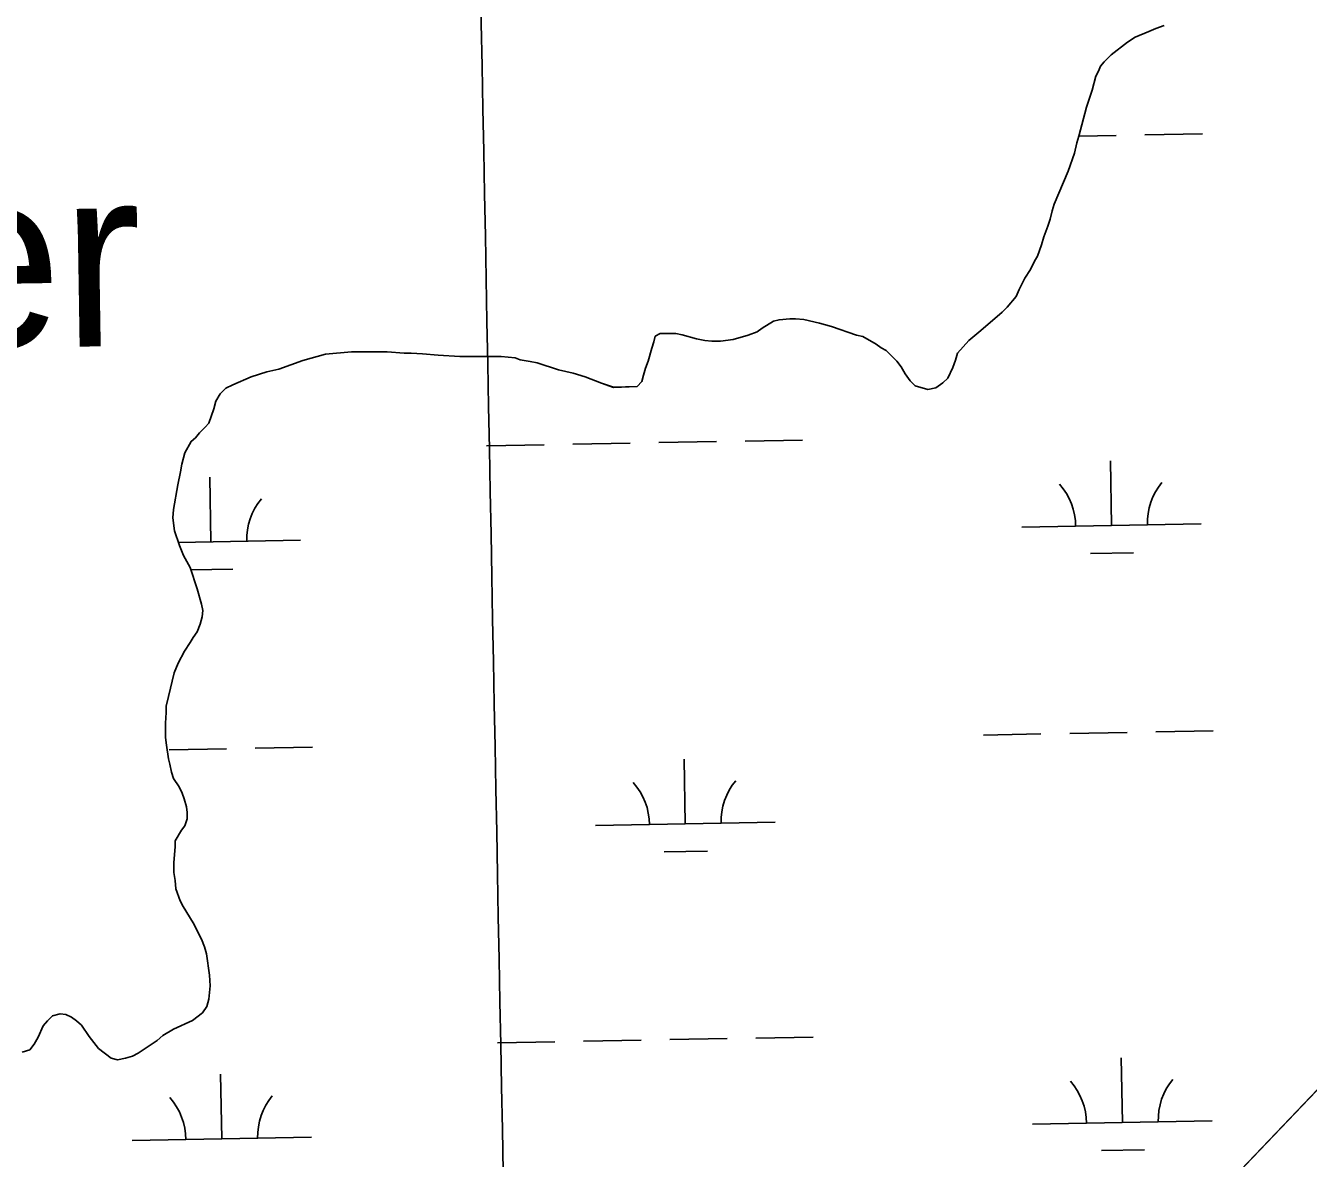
# Model space of a CAD drawing. Extents: x 3957609 to 3995875, y 234277 to 260273.
# Drawn here: x 3977260 to 3977975, y 256127 to 256759 of the extents above; entities that cross this region are included whole.
import ezdxf

# ---------------------------------------------------------------- set-up
doc = ezdxf.new("R2010")
doc.units = 0
for name, color, linetype in [('V-GRID-MAJR', 7, 'Continuous'), ('V-RIVR-IDEN', 7, 'Continuous'), ('V-TOPO-SHOR', 7, 'Continuous'), ('V-WETL-SWMP', 7, 'Continuous')]:
    doc.layers.add(name, color=color, linetype=linetype)

msp = doc.modelspace()

# ---------------------------------------------------------------- linework, layer by layer
at = {"layer": 'V-GRID-MAJR'}
msp.add_spline([(3977833.033, 240002.205), (3977775.362, 243028.63), (3977659.886, 249088.434), (3977544.411, 255148.228), (3977486.607, 258181.601)], degree=3, dxfattribs=at)
at = {"layer": 'V-TOPO-SHOR'}
for points in [[(3977144.987, 255369.11), (3977282.742, 255495.671), (3977481.091, 255686.28), (3977698.351, 255885.614), (3977910.071, 256092.822), (3978053.29, 256243.064), (3978158.723, 256360.08), (3978244.487, 256454.958), (3978301.112, 256528.465), (3978360.082, 256609.866), (3978394.675, 256659.651), (3978432.403, 256717.333), (3978450.868, 256748.541), (3978475.604, 256796.331), (3978505.439, 256856.36), (3978514.856, 256876.502)], [(3977885.579, 256755.399), (3977889.519, 256756.987), (3977894.25, 256758.576)], [(3977364.607, 256545.074), (3977365.778, 256549.416), (3977368.137, 256553.366), (3977371.285, 256556.528), (3977375.223, 256558.511), (3977385.47, 256562.875), (3977394.141, 256565.656), (3977400.844, 256567.252), (3977414.244, 256572.017), (3977426.858, 256575.597), (3977441.45, 256576.816), (3977461.174, 256576.865), (3977470.642, 256576.097), (3977474.586, 256576.107), (3977480.898, 256575.728), (3977489.58, 256574.96), (3977501.808, 256574.201), (3977524.689, 256574.256), (3977532.579, 256573.486), (3977535.342, 256572.31), (3977540.868, 256571.534), (3977544.814, 256570.756), (3977556.658, 256566.838), (3977564.946, 256564.886), (3977571.657, 256562.93), (3977580.738, 256559.402), (3977587.45, 256557.053), (3977600.467, 256557.479), (3977603.219, 256560.245), (3977604.001, 256563.797), (3977605.175, 256567.745), (3977606.744, 256571.694), (3977608.698, 256578.798), (3977609.873, 256582.352), (3977610.653, 256585.51), (3977613.412, 256587.095), (3977622.089, 256587.115), (3977625.643, 256586.335), (3977633.538, 256583.988), (3977638.273, 256583.21), (3977642.217, 256582.825), (3977646.95, 256582.837), (3977654.05, 256583.642), (3977662.328, 256586.028), (3977667.451, 256588.012), (3977670.207, 256589.993), (3977676.509, 256593.951), (3977679.663, 256594.748), (3977685.579, 256595.158), (3977688.735, 256595.166), (3977693.468, 256594.783), (3977702.152, 256592.831), (3977708.863, 256590.875), (3977722.681, 256586.173), (3977726.232, 256585.395), (3977733.738, 256581.074), (3977736.505, 256579.108), (3977739.27, 256577.537), (3977745.201, 256571.634), (3977747.574, 256568.485), (3977749.95, 256564.544), (3977752.721, 256560.608), (3977755.49, 256557.851), (3977762.594, 256555.898), (3977766.932, 256556.696), (3977770.868, 256559.467), (3977773.625, 256562.234), (3977776.371, 256568.159), (3977777.938, 256572.107), (3977779.114, 256576.054), (3977785.407, 256583.171), (3977792.1, 256588.709), (3977803.909, 256598.994), (3977806.663, 256601.76), (3977811.777, 256607.691), (3977813.346, 256611.638), (3977816.486, 256617.958), (3977819.629, 256622.699), (3977821.984, 256627.438), (3977823.557, 256630.203), (3977825.908, 256636.521), (3977827.082, 256640.863), (3977829.433, 256646.786), (3977830.607, 256650.732), (3977831.78, 256655.469), (3977832.954, 256659.023), (3977840.799, 256677.582), (3977844.324, 256687.451), (3977845.493, 256693.372), (3977846.669, 256696.925), (3977850.97, 256713.106), (3977852.143, 256717.055), (3977854.101, 256722.582), (3977856.055, 256730.475), (3977857.626, 256733.24), (3977858.803, 256736.005), (3977860.769, 256738.376), (3977864.704, 256742.331), (3977873.76, 256749.452), (3977878.091, 256752.225), (3977885.579, 256755.399)], [(3977257.785, 256186.641), (3977262.121, 256187.835), (3977264.48, 256190.997), (3977266.837, 256194.948), (3977269.584, 256201.266), (3977271.943, 256204.033), (3977274.697, 256206.802), (3977279.033, 256207.994), (3977282.191, 256207.609), (3977285.349, 256206.038), (3977288.116, 256204.072), (3977290.883, 256201.712), (3977295.237, 256195.411), (3977300.381, 256188.718), (3977307.494, 256183.213), (3977311.047, 256182.432), (3977315.385, 256183.231), (3977319.325, 256184.423), (3977322.477, 256186.008), (3977333.11, 256193.135), (3977336.26, 256195.904), (3977342.169, 256199.47), (3977352.806, 256204.227), (3977358.319, 256208.581), (3977360.679, 256212.137), (3977361.85, 256216.083), (3977362.622, 256223.581), (3977362.215, 256229.498), (3977360.607, 256241.327), (3977359.415, 256245.267), (3977357.826, 256249.605), (3977353.07, 256258.665), (3977347.526, 256267.723), (3977345.939, 256270.875), (3977343.557, 256277.576), (3977343.152, 256282.309), (3977342.351, 256286.647), (3977342.339, 256292.168), (3977343.107, 256301.243), (3977343.099, 256304.397), (3977346.633, 256310.324), (3977348.602, 256312.696), (3977349.775, 256316.642), (3977349.767, 256320.193), (3977349.363, 256323.347), (3977348.169, 256327.685), (3977346.979, 256330.837), (3977345.392, 256334.384), (3977342.224, 256339.109), (3977341.032, 256342.656), (3977340.233, 256346.993), (3977339.437, 256350.147), (3977338.237, 256357.639), (3977337.831, 256361.977), (3977337.813, 256369.867), (3977338.192, 256375.784), (3977338.183, 256379.335), (3977339.355, 256384.861), (3977342.478, 256397.884), (3977344.831, 256403.414), (3977348.366, 256410.127), (3977351.51, 256414.868), (3977353.08, 256417.633), (3977355.44, 256420.795), (3977357.007, 256425.139), (3977358.18, 256429.085), (3977358.567, 256432.637), (3977357.768, 256436.186), (3977355.38, 256444.857), (3977351.407, 256456.682), (3977347.842, 256463.379), (3977345.462, 256468.896), (3977342.681, 256477.172), (3977341.874, 256484.271), (3977342.257, 256489.006), (3977344.592, 256502.818), (3977346.152, 256509.922), (3977346.93, 256514.264), (3977348.493, 256520.578), (3977352.028, 256526.898), (3977354.389, 256528.876), (3977356.751, 256531.643), (3977359.898, 256534.805), (3977361.864, 256537.179), (3977364.607, 256545.074)]]:
    msp.add_lwpolyline(points, dxfattribs=at)
at = {"layer": 'V-WETL-SWMP'}
for p, q in [((3977885.579, 256755.399), (3977889.52, 256756.986)), ((3977889.52, 256756.986), (3977894.25, 256758.575)), ((3977864.704, 256742.331), (3977873.76, 256749.453)), ((3977873.76, 256749.453), (3977878.092, 256752.225)), ((3977878.092, 256752.225), (3977885.579, 256755.399)), ((3977860.769, 256738.377), (3977864.704, 256742.331)), ((3977857.626, 256733.241), (3977858.803, 256736.005)), ((3977858.803, 256736.005), (3977860.769, 256738.377)), ((3977854.101, 256722.582), (3977856.055, 256730.476)), ((3977856.055, 256730.476), (3977857.626, 256733.241)), ((3977852.143, 256717.055), (3977854.101, 256722.582)), ((3977850.969, 256713.107), (3977852.143, 256717.055)), ((3977846.669, 256696.924), (3977850.969, 256713.107)), ((3977844.325, 256687.451), (3977845.494, 256693.371)), ((3977845.494, 256693.371), (3977846.669, 256696.924)), ((3977846.693, 256697.013), (3977867.508, 256697.392)), ((3977883.506, 256697.683), (3977915.5, 256698.265)), ((3977840.799, 256677.581), (3977844.325, 256687.451)), ((3977832.954, 256659.022), (3977840.799, 256677.581)), ((3977831.779, 256655.469), (3977832.954, 256659.022)), ((3977829.433, 256646.785), (3977830.607, 256650.733)), ((3977830.607, 256650.733), (3977831.779, 256655.469)), ((3977827.081, 256640.863), (3977829.433, 256646.785)), ((3977823.557, 256630.204), (3977825.908, 256636.521)), ((3977825.908, 256636.521), (3977827.081, 256640.863)), ((3977821.985, 256627.439), (3977823.557, 256630.204)), ((3977816.486, 256617.958), (3977819.63, 256622.699)), ((3977819.63, 256622.699), (3977821.985, 256627.439)), ((3977813.345, 256611.639), (3977816.486, 256617.958)), ((3977806.663, 256601.761), (3977811.777, 256607.691)), ((3977811.777, 256607.691), (3977813.345, 256611.639)), ((3977792.1, 256588.709), (3977803.909, 256598.994)), ((3977803.909, 256598.994), (3977806.663, 256601.761)), ((3977670.207, 256589.992), (3977676.509, 256593.952)), ((3977676.509, 256593.952), (3977679.663, 256594.749)), ((3977679.663, 256594.749), (3977685.579, 256595.157)), ((3977685.579, 256595.157), (3977688.735, 256595.165)), ((3977688.735, 256595.165), (3977693.469, 256594.782)), ((3977693.469, 256594.782), (3977702.152, 256592.831)), ((3977702.152, 256592.831), (3977708.863, 256590.875)), ((3977609.873, 256582.351), (3977610.654, 256585.509)), ((3977610.654, 256585.509), (3977613.412, 256587.094)), ((3977613.412, 256587.094), (3977622.09, 256587.115)), ((3977622.09, 256587.115), (3977625.642, 256586.334)), ((3977625.642, 256586.334), (3977633.537, 256583.987)), ((3977654.05, 256583.642), (3977662.328, 256586.028)), ((3977662.328, 256586.028), (3977667.451, 256588.013)), ((3977667.451, 256588.013), (3977670.207, 256589.992)), ((3977708.863, 256590.875), (3977722.68, 256586.174)), ((3977722.68, 256586.174), (3977726.232, 256585.394)), ((3977726.232, 256585.394), (3977733.738, 256581.073)), ((3977785.407, 256583.17), (3977792.1, 256588.709)), ((3977606.743, 256571.693), (3977608.698, 256578.798)), ((3977608.698, 256578.798), (3977609.873, 256582.351)), ((3977633.537, 256583.987), (3977638.272, 256583.209)), ((3977638.272, 256583.209), (3977642.218, 256582.824)), ((3977642.218, 256582.824), (3977646.951, 256582.836)), ((3977646.951, 256582.836), (3977654.05, 256583.642)), ((3977733.738, 256581.073), (3977736.504, 256579.107)), ((3977736.504, 256579.107), (3977739.269, 256577.536)), ((3977739.269, 256577.536), (3977745.2, 256571.634)), ((3977779.113, 256576.055), (3977785.407, 256583.17)), ((3977400.843, 256567.251), (3977414.244, 256572.017)), ((3977414.244, 256572.017), (3977426.858, 256575.598)), ((3977426.858, 256575.598), (3977441.45, 256576.816)), ((3977441.45, 256576.816), (3977461.173, 256576.864)), ((3977461.173, 256576.864), (3977470.642, 256576.098)), ((3977470.642, 256576.098), (3977474.587, 256576.108)), ((3977474.587, 256576.108), (3977480.899, 256575.728)), ((3977480.899, 256575.728), (3977489.579, 256574.96)), ((3977489.579, 256574.96), (3977501.809, 256574.201)), ((3977501.809, 256574.201), (3977524.688, 256574.256)), ((3977524.688, 256574.256), (3977532.579, 256573.486)), ((3977532.579, 256573.486), (3977535.343, 256572.31)), ((3977535.343, 256572.31), (3977540.868, 256571.534)), ((3977540.868, 256571.534), (3977544.814, 256570.755)), ((3977544.814, 256570.755), (3977556.658, 256566.839)), ((3977605.175, 256567.745), (3977606.743, 256571.693)), ((3977745.2, 256571.634), (3977747.574, 256568.484)), ((3977776.371, 256568.159), (3977777.939, 256572.107)), ((3977777.939, 256572.107), (3977779.113, 256576.055)), ((3977385.47, 256562.875), (3977394.141, 256565.657)), ((3977394.141, 256565.657), (3977400.843, 256567.251)), ((3977556.658, 256566.839), (3977564.946, 256564.886)), ((3977564.946, 256564.886), (3977571.657, 256562.93)), ((3977603.22, 256560.245), (3977604.001, 256563.797)), ((3977604.001, 256563.797), (3977605.175, 256567.745)), ((3977747.574, 256568.484), (3977749.951, 256564.545)), ((3977749.951, 256564.545), (3977752.721, 256560.607)), ((3977773.624, 256562.235), (3977776.371, 256568.159)), ((3977368.137, 256553.366), (3977371.285, 256556.529)), ((3977371.285, 256556.529), (3977375.224, 256558.511)), ((3977375.224, 256558.511), (3977385.47, 256562.875)), ((3977571.657, 256562.93), (3977580.738, 256559.402)), ((3977580.738, 256559.402), (3977587.45, 256557.052)), ((3977587.45, 256557.052), (3977600.466, 256557.478)), ((3977600.466, 256557.478), (3977603.22, 256560.245)), ((3977752.721, 256560.607), (3977755.489, 256557.852)), ((3977755.489, 256557.852), (3977762.594, 256555.897)), ((3977762.594, 256555.897), (3977766.932, 256556.697)), ((3977766.932, 256556.697), (3977770.869, 256559.467)), ((3977770.869, 256559.467), (3977773.624, 256562.235)), ((3977364.606, 256545.073), (3977365.779, 256549.415)), ((3977365.779, 256549.415), (3977368.137, 256553.366)), ((3977361.864, 256537.178), (3977364.606, 256545.073)), ((3977356.75, 256531.643), (3977359.898, 256534.806)), ((3977359.898, 256534.806), (3977361.864, 256537.178)), ((3977352.027, 256526.898), (3977354.389, 256528.876)), ((3977354.389, 256528.876), (3977356.75, 256531.643)), ((3977660.662, 256527.102), (3977692.657, 256527.684)), ((3977346.93, 256514.263), (3977348.493, 256520.578)), ((3977348.493, 256520.578), (3977352.027, 256526.898)), ((3977516.686, 256524.484), (3977548.681, 256525.066)), ((3977564.678, 256525.357), (3977596.673, 256525.939)), ((3977612.67, 256526.23), (3977644.665, 256526.811)), ((3977346.152, 256509.922), (3977346.93, 256514.263)), ((3977864.867, 256480.065), (3977864.212, 256516.059)), ((3977344.591, 256502.817), (3977346.152, 256509.922)), ((3977363.042, 256470.94), (3977362.387, 256506.934)), ((3977342.257, 256489.006), (3977344.591, 256502.817)), ((3977341.874, 256484.271), (3977342.257, 256489.006)), ((3977342.681, 256477.173), (3977341.874, 256484.271)), ((3977814.875, 256479.156), (3977914.859, 256480.974)), ((3977345.462, 256468.896), (3977342.681, 256477.173)), ((3977344.886, 256470.61), (3977413.034, 256471.849)), ((3977347.842, 256463.379), (3977345.462, 256468.896)), ((3977351.408, 256456.682), (3977347.842, 256463.379)), ((3977853.149, 256464.418), (3977877.145, 256464.855)), ((3977355.381, 256444.857), (3977351.408, 256456.682)), ((3977351.871, 256455.304), (3977375.32, 256455.73)), ((3977357.769, 256436.185), (3977355.381, 256444.857)), ((3977358.567, 256432.637), (3977357.769, 256436.185)), ((3977357.007, 256425.138), (3977358.181, 256429.086)), ((3977358.181, 256429.086), (3977358.567, 256432.637)), ((3977353.081, 256417.634), (3977355.44, 256420.795)), ((3977355.44, 256420.795), (3977357.007, 256425.138)), ((3977348.365, 256410.128), (3977351.509, 256414.869)), ((3977351.509, 256414.869), (3977353.081, 256417.634)), ((3977344.831, 256403.413), (3977348.365, 256410.128)), ((3977342.478, 256397.885), (3977344.831, 256403.413)), ((3977339.354, 256384.86), (3977342.478, 256397.885)), ((3977338.183, 256379.335), (3977339.354, 256384.86)), ((3977338.192, 256375.785), (3977338.183, 256379.335)), ((3977337.812, 256369.867), (3977338.192, 256375.785)), ((3977337.831, 256361.977), (3977337.812, 256369.867)), ((3977793.57, 256363.317), (3977825.564, 256363.899)), ((3977841.562, 256364.19), (3977873.556, 256364.772)), ((3977889.554, 256365.063), (3977921.548, 256365.644)), ((3977338.236, 256357.639), (3977337.831, 256361.977)), ((3977339.437, 256350.147), (3977338.236, 256357.639)), ((3977387.729, 256355.938), (3977419.723, 256356.52)), ((3977340.234, 256346.994), (3977339.437, 256350.147)), ((3977339.737, 256355.065), (3977371.731, 256355.647)), ((3977627.377, 256313.858), (3977626.723, 256349.852)), ((3977341.033, 256342.656), (3977340.234, 256346.994)), ((3977342.225, 256339.109), (3977341.033, 256342.656)), ((3977345.392, 256334.383), (3977342.225, 256339.109)), ((3977346.979, 256330.837), (3977345.392, 256334.383)), ((3977348.17, 256327.684), (3977346.979, 256330.837)), ((3977349.364, 256323.348), (3977348.17, 256327.684)), ((3977349.766, 256320.193), (3977349.364, 256323.348)), ((3977349.774, 256316.643), (3977349.766, 256320.193)), ((3977348.601, 256312.696), (3977349.774, 256316.643)), ((3977577.386, 256312.949), (3977677.369, 256314.767)), ((3977343.098, 256304.398), (3977346.634, 256310.324)), ((3977346.634, 256310.324), (3977348.601, 256312.696)), ((3977342.339, 256292.168), (3977343.106, 256301.243)), ((3977343.106, 256301.243), (3977343.098, 256304.398)), ((3977342.352, 256286.646), (3977342.339, 256292.168)), ((3977615.66, 256298.211), (3977639.656, 256298.648)), ((3977343.152, 256282.309), (3977342.352, 256286.646)), ((3977343.557, 256277.576), (3977343.152, 256282.309)), ((3977345.94, 256270.876), (3977343.557, 256277.576)), ((3977347.526, 256267.724), (3977345.94, 256270.876)), ((3977353.07, 256258.665), (3977347.526, 256267.724)), ((3977357.826, 256249.604), (3977353.07, 256258.665)), ((3977359.414, 256245.268), (3977357.826, 256249.604)), ((3977360.607, 256241.327), (3977359.414, 256245.268)), ((3978053.29, 256243.064), (3977910.07, 256092.823)), ((3977362.214, 256229.497), (3977360.607, 256241.327)), ((3977362.622, 256223.581), (3977362.214, 256229.497)), ((3977361.851, 256216.084), (3977362.622, 256223.581)), ((3977360.678, 256212.136), (3977361.851, 256216.084)), ((3977271.943, 256204.033), (3977274.697, 256206.801)), ((3977274.697, 256206.801), (3977279.034, 256207.994)), ((3977279.034, 256207.994), (3977282.19, 256207.608)), ((3977282.19, 256207.608), (3977285.35, 256206.037)), ((3977285.35, 256206.037), (3977288.116, 256204.072)), ((3977352.807, 256204.228), (3977358.319, 256208.581)), ((3977358.319, 256208.581), (3977360.678, 256212.136)), ((3977266.837, 256194.948), (3977269.583, 256201.266)), ((3977269.583, 256201.266), (3977271.943, 256204.033)), ((3977288.116, 256204.072), (3977290.883, 256201.712)), ((3977290.883, 256201.712), (3977295.237, 256195.411)), ((3977336.26, 256195.904), (3977342.168, 256199.469)), ((3977342.168, 256199.469), (3977352.807, 256204.228)), ((3977264.48, 256190.997), (3977266.837, 256194.948)), ((3977295.237, 256195.411), (3977300.381, 256188.717)), ((3977322.478, 256186.009), (3977333.111, 256193.135)), ((3977333.111, 256193.135), (3977336.26, 256195.904)), ((3977522.734, 256191.864), (3977554.729, 256192.446)), ((3977570.726, 256192.737), (3977602.721, 256193.319)), ((3977618.718, 256193.61), (3977650.713, 256194.191)), ((3977666.71, 256194.482), (3977698.705, 256195.064)), ((3977257.784, 256186.642), (3977262.12, 256187.836)), ((3977262.12, 256187.836), (3977264.48, 256190.997)), ((3977300.381, 256188.717), (3977307.495, 256183.212)), ((3977315.384, 256183.231), (3977319.326, 256184.424)), ((3977319.326, 256184.424), (3977322.478, 256186.009)), ((3977307.495, 256183.212), (3977311.047, 256182.432)), ((3977311.047, 256182.432), (3977315.384, 256183.231)), ((3977870.915, 256147.445), (3977870.26, 256183.439)), ((3977369.09, 256138.32), (3977368.435, 256174.314)), ((3977820.923, 256146.536), (3977920.907, 256148.354)), ((3977319.098, 256137.411), (3977419.082, 256139.229)), ((3977859.197, 256131.798), (3977883.193, 256132.235))]:
    msp.add_line(p, q, dxfattribs=at)
for centre, start, end in [((3977809.624, 256479.535), 0.269879, 41.813537), ((3977920.092, 256481.544), 140.269876, 181.813534), ((3977418.267, 256472.419), 140.269876, 181.813534), ((3977572.135, 256313.328), 0.269879, 41.813537), ((3977682.602, 256315.337), 140.269876, 181.813534), ((3977815.673, 256146.915), 0.269879, 41.813537), ((3977926.14, 256148.924), 140.269876, 181.813534), ((3977313.847, 256137.791), 0.269879, 41.813537), ((3977424.315, 256139.799), 140.269876, 181.813534)]:
    msp.add_arc(centre, 35.246, start, end, dxfattribs=at)

# ---------------------------------------------------------------- texts
at = {"layer": 'V-RIVR-IDEN'}
msp.add_text('Water', height=99.9998, rotation=0.902342, dxfattribs=at).set_placement((3976968.558, 256574.655))

doc.saveas('drawing.dxf')
